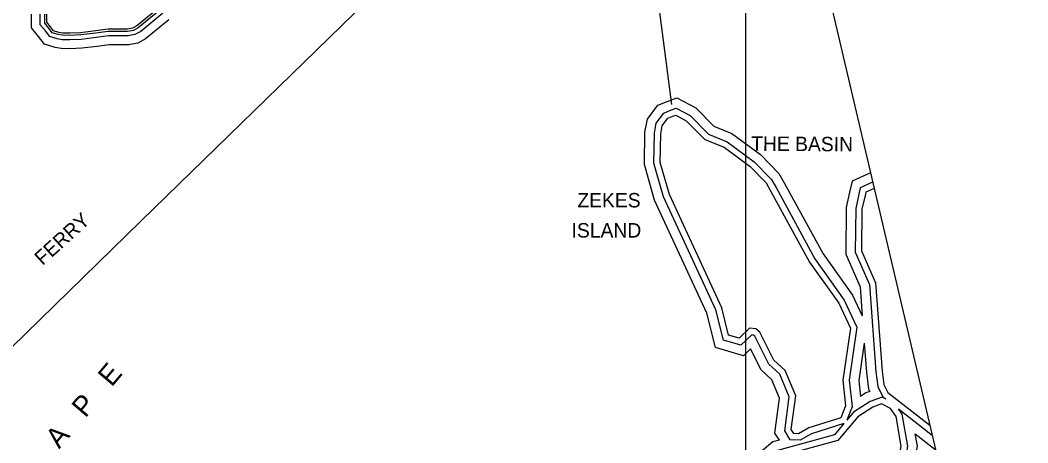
# Model space of a CAD drawing. Extents: x 2104537 to 2336408, y 34176 to 229611.
# Drawn here: x 2312000 to 2322473, y 71119 to 75511 of the extents above; entities that cross this region are included whole.
import ezdxf

# ---------------------------------------------------------------- set-up
doc = ezdxf.new("R2010")
doc.units = 0
for name, color, linetype in [('Exist Boundary Political CountyLine', 7, 'Continuous'), ('Exist Hydrographic Buffer Line', 7, 'Continuous'), ('Exist Hydrographic Creek Single Shore', 7, 'Continuous'), ('Exist Hydrographic Island Label', 7, 'Continuous'), ('Exist Hydrographic Island Shore', 7, 'Continuous'), ('Exist Hydrographic Point Label', 7, 'Continuous'), ('Exist Hydrographic River Shore Label', 7, 'Continuous'), ('Exist Maritime Ferry Route', 7, 'Continuous'), ('Exist Maritime Ferry Route Label', 7, 'Continuous'), ('Map Preparation Inset Cut Line', 7, 'Continuous')]:
    doc.layers.add(name, color=color, linetype=linetype)

msp = doc.modelspace()

# ---------------------------------------------------------------- linework, layer by layer
at = {"layer": 'Exist Boundary Political CountyLine'}
msp.add_lwpolyline([(2318854, 82227), (2319714, 78705), (2321624, 70579), (2322473, 66747)], dxfattribs=at)
at = {"layer": 'Exist Hydrographic Buffer Line'}
for points in [[(2313547, 75516), (2313304, 75316), (2313223, 75273), (2313129, 75256), (2312925, 75256), (2312802, 75239), (2312640, 75219), (2312516, 75214), (2312426, 75217), (2312364, 75228), (2312253, 75260), (2312190, 75342), (2312117, 75432), (2312117, 75574)], [(2313483, 75582), (2313253, 75393), (2313192, 75361), (2313121, 75348), (2312919, 75347), (2312790, 75330), (2312633, 75311), (2312515, 75306), (2312435, 75308), (2312385, 75317), (2312307, 75340), (2312262, 75399), (2312209, 75464), (2312209, 75574)], [(2313451, 75615), (2313227, 75432), (2313177, 75405), (2313116, 75394), (2312916, 75393), (2312784, 75376), (2312629, 75357), (2312515, 75352), (2312440, 75354), (2312396, 75362), (2312334, 75380), (2312298, 75427), (2312255, 75480), (2312255, 75574)], [(2318725, 74666), (2318824, 74705), (2319023, 74599), (2319209, 74410), (2319398, 74334), (2319694, 74114)], [(2319891, 71147), (2319845, 71220), (2319893, 71584), (2319813, 71774), (2319700, 71878), (2319592, 72094), (2319517, 72023), (2319227, 72108), (2319138, 72467), (2318594, 73640), (2318488, 74011), (2318494, 74347), (2318519, 74481), (2318628, 74627), (2318725, 74666)], [(2320562, 71320), (2320225, 71213), (2320108, 71148), (2320004, 71150), (2319947, 71242), (2319994, 71597), (2319895, 71832), (2319780, 71938), (2319636, 72226), (2319620, 72239), (2319603, 72241), (2319490, 72133), (2319309, 72186), (2319231, 72500), (2318687, 73675), (2318586, 74024), (2318593, 74338), (2318611, 74441), (2318690, 74546), (2318761, 74574)], [(2318761, 74574), (2318818, 74597), (2318963, 74520), (2319153, 74326), (2319350, 74247), (2319629, 74040)], [(2319694, 74114), (2319887, 73918), (2319942, 73819)], [(2319629, 74040), (2319807, 73859), (2319856, 73771)], [(2320838, 73924), (2320646, 73839), (2320620, 73724)], [(2319856, 73771), (2320261, 73032), (2320566, 72602), (2320697, 72321), (2320617, 71769), (2320646, 71493), (2320592, 71356)], [(2319942, 73819), (2320345, 73084), (2320652, 72652), (2320751, 72438)], [(2320860, 73827), (2320731, 73769), (2320717, 73702)], [(2320620, 73724), (2320585, 73566), (2320581, 73080), (2320729, 72741), (2320751, 72438)], [(2320717, 73702), (2320684, 73554), (2320679, 73100), (2320826, 72765), (2320893, 71858), (2320914, 71705), (2320967, 71598), (2320997, 71575)], [(2320772, 72154), (2320717, 71767), (2320734, 71602)], [(2320772, 72154), (2320795, 71848), (2320818, 71675), (2320830, 71653)], [(2320830, 71653), (2320789, 71638)], [(2320833, 71549), (2320661, 71439), (2320592, 71356)], [(2320789, 71638), (2320734, 71602)], [(2320997, 71575), (2320960, 71595), (2320833, 71549)], [(2320562, 71320), (2320463, 71202), (2319871, 71039), (2319808, 70987), (2319785, 70841), (2319926, 70591), (2319931, 70558), (2319823, 70336), (2319564, 70097), (2319317, 69422), (2319421, 69325), (2319558, 69336), (2320122, 69949), (2320403, 70138), (2320864, 70395), (2320997, 70521), (2321104, 70668), (2321191, 70882), (2321225, 71085), (2321167, 71417), (2321128, 71473)], [(2321128, 71473), (2321478, 71199)], [(2319891, 71147), (2319824, 71128), (2319717, 71039), (2319682, 70822), (2319826, 70568), (2319742, 70396), (2319480, 70153), (2319202, 69394), (2319386, 69224), (2319604, 69241), (2320187, 69874), (2320454, 70054), (2320922, 70315), (2321071, 70456), (2321167, 70587)], [(2321302, 70949), (2321325, 71085), (2321303, 71211)], [(2321303, 71211), (2321506, 71053)]]:
    msp.add_lwpolyline(points, dxfattribs=at)
at = {"layer": 'Exist Hydrographic Creek Single Shore'}
msp.add_lwpolyline([(2319927, 77801), (2319045, 77270), (2318565, 76207), (2318769, 74636)], dxfattribs=at)
at = {"layer": 'Exist Hydrographic Island Shore'}
for points in [[(2313435, 75632), (2313214, 75451), (2313169, 75427), (2313114, 75417), (2312914, 75416), (2312782, 75399), (2312627, 75380), (2312515, 75375), (2312443, 75377), (2312401, 75384), (2312348, 75400), (2312316, 75441), (2312278, 75489), (2312278, 75574)], [(2319798, 73739), (2320205, 72997), (2320509, 72569), (2320629, 72311), (2320551, 71770), (2320579, 71502), (2320530, 71379), (2320198, 71274), (2320091, 71214), (2320041, 71215), (2320015, 71257), (2320061, 71606), (2319950, 71871), (2319833, 71978), (2319688, 72268), (2319646, 72302), (2319579, 72309), (2319472, 72207), (2319363, 72239), (2319293, 72521), (2318748, 73698), (2318652, 74032), (2318658, 74331), (2318673, 74414), (2318731, 74492), (2318785, 74513)], [(2318785, 74513), (2318814, 74524), (2318923, 74466), (2319116, 74270), (2319317, 74190), (2319586, 73990)], [(2319586, 73990), (2319754, 73820), (2319798, 73739)], [(2320876, 73761), (2320788, 73722), (2320781, 73688)], [(2320781, 73688), (2320749, 73547), (2320745, 73114), (2320890, 72781), (2320958, 71865), (2320977, 71724), (2321019, 71641), (2321454, 71301)], [(2320862, 71490), (2320705, 71389), (2320500, 71144), (2319902, 70980), (2319869, 70952), (2319853, 70853), (2319989, 70612), (2319998, 70547), (2319876, 70296), (2319620, 70060), (2319393, 69440), (2319444, 69393), (2319527, 69399), (2320079, 69999), (2320368, 70194), (2320824, 70448), (2320947, 70565), (2321046, 70700), (2321127, 70900), (2321158, 71085), (2321105, 71391), (2321046, 71474), (2320954, 71523), (2320862, 71490)]]:
    msp.add_lwpolyline(points, dxfattribs=at)
at = {"layer": 'Exist Maritime Ferry Route'}
msp.add_lwpolyline([(2307741, 67991), (2310103, 70347), (2313258, 73426), (2316123, 76216), (2316346, 76510), (2317088, 78278)], dxfattribs=at)
at = {"layer": 'Map Preparation Inset Cut Line'}
msp.add_lwpolyline([(2319544, 95147), (2262949, 95147), (2262949, 70118), (2244094, 70118), (2244094, 50898), (2300689, 50898), (2300689, 65052), (2319544, 65052)], close=True, dxfattribs=at)

# ---------------------------------------------------------------- texts
at = {"layer": 'Exist Hydrographic Island Label'}
for s, p in [('ZEKES', (2317791, 73565)), ('ISLAND', (2317731, 73252))]:
    msp.add_text(s, height=150, dxfattribs=at).set_placement(p)
at = {"layer": 'Exist Hydrographic Point Label'}
msp.add_text('THE BASIN', height=150, rotation=359.5933, dxfattribs=at).set_placement((2319597, 74154))
at = {"layer": 'Exist Hydrographic River Shore Label'}
msp.add_text('C   A   P   E', height=210, rotation=49.6987, dxfattribs=at).set_placement((2312123, 70716))
at = {"layer": 'Exist Maritime Ferry Route Label'}
msp.add_text('TOLL            FERRY', height=150, rotation=42.1146, dxfattribs=at).set_placement((2311365, 72170))

doc.saveas('drawing.dxf')
